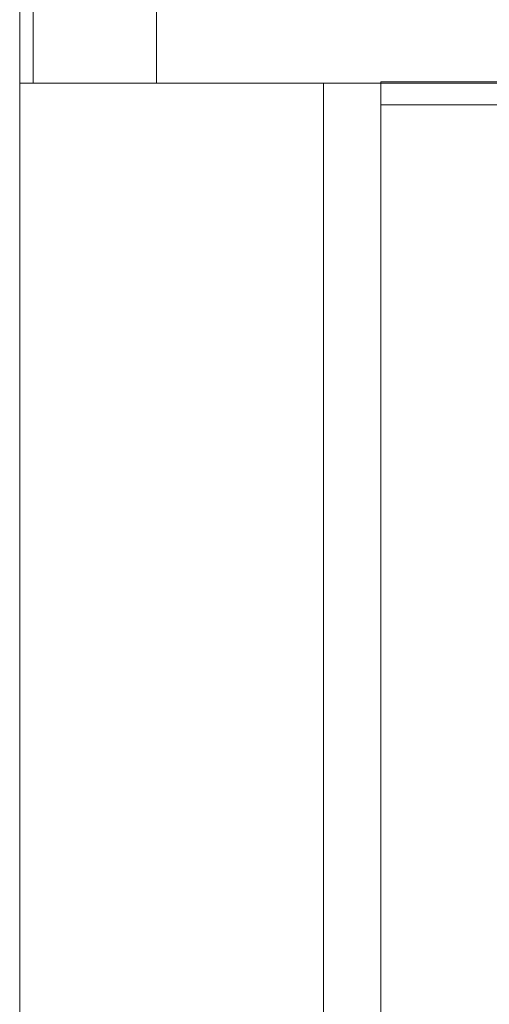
# Model space of a CAD drawing. Header units: millimetres. Extents: x 2 to 902, y -447 to 199.
# Tile 827 of 1056: x 28.63 to 29.77, y 177.68 to 180.08. Entities that reach past the tile are written whole.
import ezdxf

# ---------------------------------------------------------------- set-up
doc = ezdxf.new("R2010")
doc.units = ezdxf.units.MM
doc.header["$MEASUREMENT"] = 0
for name, color, linetype, lineweight in [('IFC-Laje-Contorno', 134, 'Continuous', 5), ('IFC-Parede padrão-Contorno', 44, 'Continuous', 5), ('IFC-Parede-Contorno', 42, 'Continuous', 5), ('IFC-Viga-Contorno', 66, 'Continuous', 5)]:
    doc.layers.add(name, color=color, linetype=linetype, lineweight=lineweight)

msp = doc.modelspace()

# ---------------------------------------------------------------- linework, layer by layer
at = {"layer": 'IFC-Laje-Contorno', "color": 7, "lineweight": 5}
for p, q in [((28.6287, 179.9252), (29.3671, 179.9252)), ((28.6287, 174.5714), (28.6287, 179.9252)), ((28.6287, 179.9252), (29.3671, 179.9252)), ((29.3671, 174.8715), (29.3671, 179.9252)), ((29.5071, 179.9252), (29.5071, 179.9277)), ((29.5071, 179.9277), (32.7871, 179.9277)), ((29.5071, 175.7441), (29.5071, 179.8725)), ((28.6287, 175.7441), (28.6287, 179.6777))]:
    msp.add_line(p, q, dxfattribs=at)
at = {"layer": 'IFC-Parede padrão-Contorno', "color": 7, "lineweight": 5}
for p, q in [((29.3671, 179.9252), (29.4677, 179.9252)), ((29.3671, 176.8799), (29.3671, 179.9252)), ((29.4677, 179.9252), (29.5071, 179.9252)), ((29.5071, 175.9799), (29.5071, 179.9252))]:
    msp.add_line(p, q, dxfattribs=at)
at = {"layer": 'IFC-Parede-Contorno', "color": 7, "lineweight": 5}
for p, q in [((28.6287, 176.0787), (28.6287, 181.2852)), ((29.5071, 179.9252), (30.684, 179.9252)), ((29.5071, 179.8725), (30.684, 179.8725))]:
    msp.add_line(p, q, dxfattribs=at)
at = {"layer": 'IFC-Viga-Contorno', "color": 7, "lineweight": 5}
for p, q in [((28.6616, 179.9252), (28.6616, 181.2145)), ((28.6616, 179.9252), (28.6616, 181.2145)), ((28.9616, 179.9252), (28.9616, 180.6145)), ((28.9616, 179.9252), (28.9616, 180.6145))]:
    msp.add_line(p, q, dxfattribs=at)

doc.saveas('drawing.dxf')
